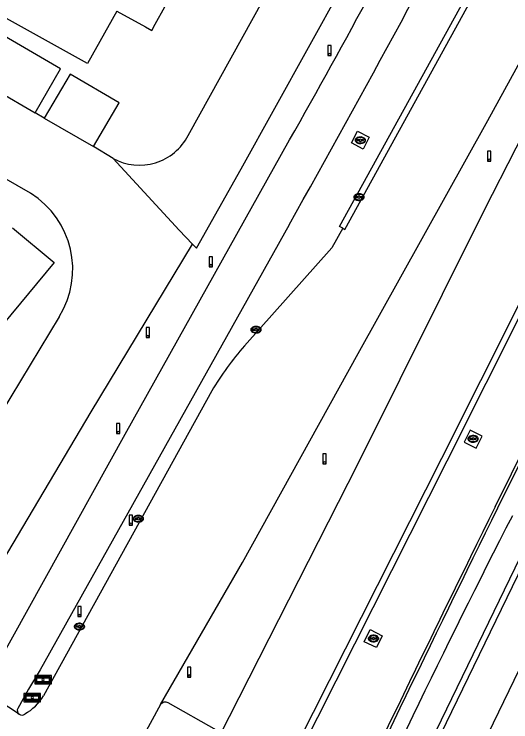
# Model space of a CAD drawing. Extents: x 194485 to 197793, y 468269 to 470822.
# Drawn here: x 196919.9 to 196964.5, y 469551.6 to 469615.2 of the extents above; entities that cross this region are included whole.
import ezdxf

# ---------------------------------------------------------------- set-up
doc = ezdxf.new("R2010")
doc.units = 0
for name, color, linetype in [('BGT grensvlak onbegroeid terreindeel', 7, 'Continuous'), ('BGT grensvlak ondersteunend wegdeel', 7, 'Continuous'), ('BGT grensvlak pand deel overbouw', 7, 'Continuous'), ('BGT grensvlak pand op maaiveld', 7, 'Continuous'), ('BGT grensvlak wegdeel', 7, 'Continuous'), ('BGT lijnelement scheiding geluidsscherm', 7, 'Continuous'), ('BGT lijnelement scheiding hek', 7, 'Continuous'), ('BGT puntobject bord verkeersbord', 7, 'Continuous'), ('BGT puntobject paal lichtmast', 7, 'Continuous'), ('BGT puntobject paal verkeersregelinstallatiepaal', 7, 'Continuous'), ('BGT puntobject put inspectie- rioolput', 7, 'Continuous'), ('BGT puntobject put kolk', 7, 'Continuous')]:
    doc.layers.add(name, color=color, linetype=linetype)

msp = doc.modelspace()

# ---------------------------------------------------------------- linework, layer by layer
at = {"layer": 'BGT grensvlak onbegroeid terreindeel'}
for points in [[(196950.728, 469604.671), (196951.788, 469604.129), (196951.23, 469603.071), (196950.176, 469603.631), (196950.728, 469604.671)], [(196960.32, 469576.772), (196961.381, 469576.225), (196961.925, 469577.304), (196960.86, 469577.838), (196960.32, 469576.772)], [(196951.338, 469558.838), (196951.879, 469559.926), (196952.944, 469559.383), (196952.427, 469558.332), (196951.338, 469558.838)]]:
    msp.add_lwpolyline(points, dxfattribs=at)
at = {"layer": 'BGT grensvlak ondersteunend wegdeel'}
msp.add_line((196938.063, 469550.891), (196933.71, 469553.367), dxfattribs=at)
msp.add_arc((196933.465, 469552.933), 0.499, 60.56428, 147.99206, dxfattribs=at)
at = {"layer": 'BGT grensvlak pand deel overbouw'}
msp.add_lwpolyline([(196929.103, 469615.47), (196931.68, 469614.045), (196932.238, 469613.728), (196932.546, 469614.291), (196934.303, 469617.439), (196936.051, 469620.586), (196939.136, 469626.121), (196939.445, 469626.681)], dxfattribs=at)
at = {"layer": 'BGT grensvlak pand op maaiveld'}
for points in [[(196929.103, 469615.47), (196926.475, 469610.753), (196913.516, 469617.964), (196916.147, 469622.686), (196897.841, 469632.872)], [(196919.749, 469595.992), (196923.478, 469592.904), (196914.951, 469582.611)]]:
    msp.add_lwpolyline(points, dxfattribs=at)
at = {"layer": 'BGT grensvlak wegdeel'}
for p, q in [((196915.236, 469610.114), (196921.768, 469606.341)), ((196922.594, 469605.842), (196921.768, 469606.341)), ((196922.594, 469605.842), (196927.018, 469603.294)), ((196928.777, 469602.231), (196927.018, 469603.294)), ((196921.358, 469599.104), (196918.956, 469600.503)), ((196937.639, 469581.362), (196922.523, 469553.991)), ((196920.327, 469552.331), (196916.811, 469554.625)), ((196933.042, 469553.197), (196930.607, 469548.757))]:
    msp.add_line(p, q, dxfattribs=at)
for points in [[(196997.936, 469668.445), (196997.746, 469668.042), (196997.25, 469667.234), (196990.444, 469653.481), (196967.805, 469608.71), (196962.124, 469597.598), (196950.747, 469574.821), (196938.309, 469550.32)], [(196897.067, 469451.551), (196896.58, 469451.785), (196900.495, 469459.935), (196905.056, 469469.263), (196915.308, 469489.702), (196936.699, 469532.551), (196958.295, 469575.32), (196979.341, 469617.182), (196994.142, 469646.569), (197003.69, 469665.723)], [(196897.067, 469451.551), (196900.981, 469459.699), (196905.54, 469469.023), (196915.791, 469489.46), (196937.182, 469532.308), (196958.777, 469575.078), (196979.823, 469616.938), (196994.625, 469646.328), (197004.173, 469665.482)], [(196998.205, 469640.591), (196992.034, 469629.654), (196988.666, 469622.369), (196985.234, 469614.368), (196983.75, 469611.223), (196972.19, 469588.744), (196963.313, 469570.833)], [(196949.398, 469595.96), (196949.114, 469596.115), (196970.574, 469635.077)], [(196949.398, 469595.96), (196949.587, 469595.854), (196971.049, 469634.821)], [(196933.042, 469553.197), (196940.39, 469565.964), (196950.795, 469584.732), (196962.436, 469605.643), (196978.231, 469634.432)], [(196935.513, 469604.3), (196950.048, 469630.533), (196943.604, 469634.154)], [(196935.894, 469594.536), (196936.276, 469594.179), (196940.275, 469601.298), (196958.431, 469634.015)], [(196929.961, 469492.33), (196966.155, 469566.891), (196991.33, 469618.862)], [(196921.768, 469606.341), (196924.049, 469610.275), (196917.543, 469614.051), (196915.236, 469610.114)], [(196931.162, 469485.952), (196935.742, 469495.444), (196969.431, 469564.902), (196993.18, 469613.719)], [(196927.018, 469603.294), (196929.306, 469607.23), (196924.909, 469609.791), (196922.594, 469605.842)], [(196918.196, 469556.539), (196929.858, 469577.483), (196944.62, 469603.892)], [(196928.777, 469602.231), (196934.711, 469595.8), (196935.894, 469594.536)], [(196944.587, 469596.286), (196922.209, 469556.315), (196921.171, 469554.579), (196920.21, 469552.854)], [(196949.398, 469595.96), (196948.426, 469594.214), (196940.571, 469585.408)], [(196915.741, 469560.582), (196916.705, 469562.325), (196917.847, 469564.428), (196926.802, 469579.469), (196935.894, 469594.536)], [(196923.924, 469588.008), (196910.88, 469566.462), (196910.647, 469566.104)]]:
    msp.add_lwpolyline(points, dxfattribs=at)
for centre, radius, start, end in [((195896.717, 470186.945), 1202.876, 330.591103, 332.571412), ((196302.642, 469968.351), 738.219, 330.415876, 332.79773), ((196931.139, 469606.541), 4.915, 241.2798, 332.86947), ((196917.092, 469592.273), 8.053, 328.02365, 58.01837), ((196961.219, 469567.359), 27.425, 138.84364, 149.2972), ((198953.06, 468587.528), 2219.455, 153.702075, 154.734717), ((197632.831, 469226.179), 751.521, 152.762047, 155.821762), ((196918.494, 469556.441), 4.715, 299.88964, 328.69402), ((196920.57, 469552.66), 0.409, 151.65753, 233.56243), ((196920.572, 469552.659), 0.41, 233.27811, 311.59519)]:
    msp.add_arc(centre, radius, start, end, dxfattribs=at)
at = {"layer": 'BGT lijnelement scheiding geluidsscherm'}
msp.add_lwpolyline([(196963.09, 469570.948), (196971.969, 469588.86), (196984.599, 469613.891), (196992.911, 469631.998), (197001.647, 469649.413), (197005.02, 469656.706), (197007.7, 469662.632), (197009.32, 469666.269), (197010.862, 469669.945), (197015.247, 469681.095), (197017.899, 469684.272)], dxfattribs=at)
msp.add_arc((199034.918, 468547.703), 2310.736, 153.715925, 154.707883, dxfattribs=at)
at = {"layer": 'BGT lijnelement scheiding hek'}
msp.add_lwpolyline([(196931.776, 469497.193), (196990.912, 469619.158), (196991.364, 469620.101), (197013.876, 469666.566)], dxfattribs=at)
at = {"layer": 'BGT puntobject bord verkeersbord'}
for points in [[(196921.733, 469555.8), (196921.733, 469555.05), (196923.233, 469555.05), (196923.233, 469555.8)], [(196923.133, 469555.7), (196923.133, 469555.15), (196921.833, 469555.15), (196921.833, 469555.7)], [(196921.833, 469555.7), (196921.833, 469555.15), (196923.133, 469555.15), (196923.133, 469555.7)], [(196923.033, 469555.6), (196923.033, 469555.25), (196921.933, 469555.25), (196921.933, 469555.6)], [(196920.761, 469554.196), (196920.761, 469553.446), (196922.261, 469553.446), (196922.261, 469554.196)], [(196922.161, 469554.096), (196922.161, 469553.546), (196920.861, 469553.546), (196920.861, 469554.096)], [(196920.861, 469554.096), (196920.861, 469553.546), (196922.161, 469553.546), (196922.161, 469554.096)], [(196922.061, 469553.996), (196922.061, 469553.646), (196920.961, 469553.646), (196920.961, 469553.996)]]:
    msp.add_lwpolyline(points, close=True, dxfattribs=at)
for centre, start, end in [((196922.483, 469555.425), 0, 180), ((196922.483, 469555.425), 180, 0), ((196921.511, 469553.821), 0, 180), ((196921.511, 469553.821), 180, 0)]:
    msp.add_arc(centre, 0.1, start, end, dxfattribs=at)
at = {"layer": 'BGT puntobject paal lichtmast'}
for points in [[(196948.351, 469612.364), (196948.051, 469612.364), (196948.051, 469611.464), (196948.201, 469611.464)], [(196948.201, 469611.464), (196948.351, 469611.464), (196948.351, 469612.364)], [(196962.711, 469602.875), (196962.411, 469602.875), (196962.411, 469601.975), (196962.561, 469601.975)], [(196962.561, 469601.975), (196962.711, 469601.975), (196962.711, 469602.875)], [(196937.713, 469593.403), (196937.413, 469593.403), (196937.413, 469592.503), (196937.563, 469592.503)], [(196937.563, 469592.503), (196937.713, 469592.503), (196937.713, 469593.403)], [(196932.043, 469587.044), (196931.743, 469587.044), (196931.743, 469586.144), (196931.893, 469586.144)], [(196931.893, 469586.144), (196932.043, 469586.144), (196932.043, 469587.044)], [(196929.391, 469578.422), (196929.091, 469578.422), (196929.091, 469577.522), (196929.241, 469577.522)], [(196929.241, 469577.522), (196929.391, 469577.522), (196929.391, 469578.422)], [(196947.906, 469575.7), (196947.606, 469575.7), (196947.606, 469574.8), (196947.756, 469574.8)], [(196947.756, 469574.8), (196947.906, 469574.8), (196947.906, 469575.7)], [(196930.524, 469570.195), (196930.224, 469570.195), (196930.224, 469569.295), (196930.374, 469569.295)], [(196930.374, 469569.295), (196930.524, 469569.295), (196930.524, 469570.195)]]:
    msp.add_lwpolyline(points, dxfattribs=at)
for centre, start, end in [((196948.201, 469611.564), 0, 180), ((196948.201, 469611.564), 0, 180), ((196948.201, 469611.564), 180, 0), ((196948.201, 469611.564), 180, 270), ((196948.201, 469611.564), 270, 0), ((196962.561, 469602.075), 0, 180), ((196962.561, 469602.075), 0, 180), ((196962.561, 469602.075), 180, 0), ((196962.561, 469602.075), 180, 270), ((196962.561, 469602.075), 270, 0), ((196937.563, 469592.603), 0, 180), ((196937.563, 469592.603), 0, 180), ((196937.563, 469592.603), 180, 0), ((196937.563, 469592.603), 180, 270), ((196937.563, 469592.603), 270, 0), ((196931.893, 469586.244), 0, 180), ((196931.893, 469586.244), 0, 180), ((196931.893, 469586.244), 180, 0), ((196931.893, 469586.244), 180, 270), ((196931.893, 469586.244), 270, 0), ((196929.241, 469577.622), 0, 180), ((196929.241, 469577.622), 0, 180), ((196929.241, 469577.622), 180, 0), ((196929.241, 469577.622), 180, 270), ((196929.241, 469577.622), 270, 0), ((196947.756, 469574.9), 0, 180), ((196947.756, 469574.9), 0, 180), ((196947.756, 469574.9), 180, 0), ((196947.756, 469574.9), 180, 270), ((196947.756, 469574.9), 270, 0), ((196930.374, 469569.395), 0, 180), ((196930.374, 469569.395), 0, 180), ((196930.374, 469569.395), 180, 0), ((196930.374, 469569.395), 180, 270), ((196930.374, 469569.395), 270, 0)]:
    msp.add_arc(centre, 0.1, start, end, dxfattribs=at)
at = {"layer": 'BGT puntobject paal verkeersregelinstallatiepaal'}
for points in [[(196925.903, 469561.997), (196925.603, 469561.997), (196925.603, 469561.097), (196925.753, 469561.097)], [(196925.753, 469561.097), (196925.903, 469561.097), (196925.903, 469561.997)], [(196935.761, 469556.558), (196935.461, 469556.558), (196935.461, 469555.658), (196935.611, 469555.658)], [(196935.611, 469555.658), (196935.761, 469555.658), (196935.761, 469556.558)]]:
    msp.add_lwpolyline(points, dxfattribs=at)
for centre, start, end in [((196925.753, 469561.197), 0, 180), ((196925.753, 469561.197), 0, 180), ((196925.753, 469561.197), 180, 0), ((196925.753, 469561.197), 180, 270), ((196925.753, 469561.197), 270, 0), ((196935.611, 469555.758), 0, 180), ((196935.611, 469555.758), 0, 180), ((196935.611, 469555.758), 180, 0), ((196935.611, 469555.758), 180, 270), ((196935.611, 469555.758), 270, 0)]:
    msp.add_arc(centre, 0.1, start, end, dxfattribs=at)
at = {"layer": 'BGT puntobject put inspectie- rioolput'}
for p, q in [((196950.775, 469598.799), (196950.618, 469598.799)), ((196950.618, 469598.724), (196950.775, 469598.724)), ((196951.118, 469598.799), (196950.961, 469598.799)), ((196950.961, 469598.724), (196951.118, 469598.724))]:
    msp.add_line(p, q, dxfattribs=at)
for centre, radius, start, end in [((196950.618, 469598.761), 0.0375, 90, 270), ((196950.868, 469598.761), 0.1, 0, 180), ((196950.868, 469598.761), 0.1, 157.97569, 180), ((196950.868, 469598.761), 0.1, 180, 202.02431), ((196950.868, 469598.761), 0.1, 180, 0), ((196950.868, 469598.761), 0.1, 0, 22.02431), ((196950.868, 469598.761), 0.1, 337.97569, 0), ((196951.118, 469598.761), 0.0375, 270, 90)]:
    msp.add_arc(centre, radius, start, end, dxfattribs=at)
msp.add_ellipse((196950.868, 469598.761), major_axis=(0.392, 0), ratio=0.689655, dxfattribs=at)
msp.add_open_spline([(196951.31, 469598.761), (196951.31, 469598.804), (196951.298, 469598.848), (196951.232, 469598.962), (196951.151, 469599.019), (196950.959, 469599.084), (196950.849, 469599.09), (196950.646, 469599.049), (196950.555, 469599.002), (196950.452, 469598.885), (196950.427, 469598.825), (196950.425, 469598.703), (196950.449, 469598.642), (196950.533, 469598.543), (196950.592, 469598.504), (196950.771, 469598.436), (196950.905, 469598.429), (196951.138, 469598.491), (196951.238, 469598.56), (196951.301, 469598.685), (196951.31, 469598.723), (196951.31, 469598.761)], degree=3, dxfattribs=at)
at = {"layer": 'BGT puntobject put kolk'}
for p, q in [((196950.895, 469603.904), (196950.738, 469603.904)), ((196950.738, 469603.829), (196950.895, 469603.829)), ((196951.238, 469603.904), (196951.081, 469603.904)), ((196951.081, 469603.829), (196951.238, 469603.829)), ((196941.523, 469586.894), (196941.366, 469586.894)), ((196941.366, 469586.818), (196941.523, 469586.818)), ((196941.866, 469586.894), (196941.709, 469586.894)), ((196941.709, 469586.818), (196941.866, 469586.818)), ((196961.024, 469577.092), (196960.867, 469577.092)), ((196960.867, 469577.017), (196961.024, 469577.017)), ((196961.367, 469577.092), (196961.21, 469577.092)), ((196961.21, 469577.017), (196961.367, 469577.017)), ((196930.948, 469569.922), (196930.791, 469569.922)), ((196930.791, 469569.848), (196930.948, 469569.848)), ((196931.291, 469569.922), (196931.134, 469569.922)), ((196931.134, 469569.848), (196931.291, 469569.848)), ((196925.657, 469560.241), (196925.5, 469560.241)), ((196925.5, 469560.166), (196925.657, 469560.166)), ((196926, 469560.241), (196925.843, 469560.241)), ((196925.843, 469560.166), (196926, 469560.166)), ((196952.075, 469559.17), (196951.918, 469559.17)), ((196952.418, 469559.17), (196952.261, 469559.17)), ((196951.918, 469559.095), (196952.075, 469559.095)), ((196952.261, 469559.095), (196952.418, 469559.095))]:
    msp.add_line(p, q, dxfattribs=at)
for centre, radius, start, end in [((196950.738, 469603.866), 0.0375, 90, 270), ((196950.988, 469603.866), 0.1, 0, 180), ((196950.988, 469603.866), 0.1, 157.97569, 180), ((196950.988, 469603.866), 0.1, 180, 202.02431), ((196950.988, 469603.866), 0.1, 180, 0), ((196950.988, 469603.866), 0.1, 0, 22.02431), ((196950.988, 469603.866), 0.1, 337.97569, 0), ((196951.238, 469603.866), 0.0375, 270, 90), ((196941.366, 469586.856), 0.0375, 90, 270), ((196941.616, 469586.856), 0.1, 0, 180), ((196941.616, 469586.856), 0.1, 157.97569, 180), ((196941.616, 469586.856), 0.1, 180, 202.02431), ((196941.616, 469586.856), 0.1, 180, 0), ((196941.616, 469586.856), 0.1, 0, 22.02431), ((196941.616, 469586.856), 0.1, 337.97569, 0), ((196941.866, 469586.856), 0.0375, 270, 90), ((196960.867, 469577.054), 0.0375, 90, 270), ((196961.117, 469577.054), 0.1, 0, 180), ((196961.117, 469577.054), 0.1, 157.97569, 180), ((196961.117, 469577.054), 0.1, 180, 202.02431), ((196961.117, 469577.054), 0.1, 180, 0), ((196961.117, 469577.054), 0.1, 0, 22.02431), ((196961.117, 469577.054), 0.1, 337.97569, 0), ((196961.367, 469577.054), 0.0375, 270, 90), ((196931.041, 469569.885), 0.1, 0, 180), ((196930.791, 469569.885), 0.0375, 90, 270), ((196931.041, 469569.885), 0.1, 157.97569, 180), ((196931.041, 469569.885), 0.1, 180, 202.02431), ((196931.041, 469569.885), 0.1, 180, 0), ((196931.041, 469569.885), 0.1, 0, 22.02431), ((196931.041, 469569.885), 0.1, 337.97569, 0), ((196931.291, 469569.885), 0.0375, 270, 90), ((196925.5, 469560.203), 0.0375, 90, 270), ((196925.75, 469560.203), 0.1, 0, 180), ((196925.75, 469560.203), 0.1, 157.97569, 180), ((196925.75, 469560.203), 0.1, 180, 202.02431), ((196925.75, 469560.203), 0.1, 180, 0), ((196925.75, 469560.203), 0.1, 0, 22.02431), ((196925.75, 469560.203), 0.1, 337.97569, 0), ((196926, 469560.203), 0.0375, 270, 90), ((196951.918, 469559.132), 0.0375, 90, 270), ((196952.168, 469559.132), 0.1, 0, 180), ((196952.168, 469559.132), 0.1, 157.97569, 180), ((196952.168, 469559.132), 0.1, 0, 22.02431), ((196952.418, 469559.132), 0.0375, 270, 90), ((196952.168, 469559.132), 0.1, 180, 202.02431), ((196952.168, 469559.132), 0.1, 180, 0), ((196952.168, 469559.132), 0.1, 337.97569, 0)]:
    msp.add_arc(centre, radius, start, end, dxfattribs=at)
for centre in [(196950.988, 469603.866), (196941.616, 469586.856), (196961.117, 469577.054), (196931.041, 469569.885), (196925.75, 469560.203), (196952.168, 469559.132)]:
    msp.add_ellipse(centre, major_axis=(0.392, 0), ratio=0.689655, dxfattribs=at)
for points in [[(196951.43, 469603.866), (196951.43, 469603.909), (196951.418, 469603.953), (196951.352, 469604.067), (196951.271, 469604.124), (196951.079, 469604.189), (196950.969, 469604.195), (196950.766, 469604.154), (196950.675, 469604.107), (196950.572, 469603.99), (196950.547, 469603.93), (196950.545, 469603.808), (196950.569, 469603.747), (196950.653, 469603.648), (196950.712, 469603.609), (196950.891, 469603.541), (196951.025, 469603.534), (196951.258, 469603.596), (196951.358, 469603.665), (196951.421, 469603.79), (196951.43, 469603.828), (196951.43, 469603.866)], [(196942.058, 469586.856), (196942.058, 469586.899), (196942.046, 469586.943), (196941.98, 469587.057), (196941.899, 469587.114), (196941.707, 469587.179), (196941.597, 469587.185), (196941.394, 469587.144), (196941.303, 469587.097), (196941.2, 469586.98), (196941.175, 469586.92), (196941.173, 469586.798), (196941.197, 469586.737), (196941.281, 469586.638), (196941.34, 469586.599), (196941.519, 469586.531), (196941.653, 469586.524), (196941.886, 469586.586), (196941.986, 469586.655), (196942.049, 469586.78), (196942.058, 469586.818), (196942.058, 469586.856)], [(196961.559, 469577.054), (196961.559, 469577.097), (196961.547, 469577.141), (196961.481, 469577.255), (196961.4, 469577.312), (196961.208, 469577.377), (196961.098, 469577.383), (196960.895, 469577.342), (196960.804, 469577.295), (196960.701, 469577.178), (196960.676, 469577.118), (196960.674, 469576.996), (196960.698, 469576.935), (196960.782, 469576.836), (196960.841, 469576.797), (196961.02, 469576.729), (196961.154, 469576.722), (196961.387, 469576.784), (196961.487, 469576.853), (196961.55, 469576.978), (196961.559, 469577.016), (196961.559, 469577.054)], [(196931.483, 469569.885), (196931.483, 469569.928), (196931.471, 469569.972), (196931.405, 469570.086), (196931.324, 469570.143), (196931.132, 469570.208), (196931.022, 469570.214), (196930.819, 469570.173), (196930.728, 469570.126), (196930.625, 469570.009), (196930.6, 469569.949), (196930.598, 469569.827), (196930.622, 469569.766), (196930.706, 469569.667), (196930.765, 469569.628), (196930.944, 469569.56), (196931.078, 469569.553), (196931.311, 469569.615), (196931.411, 469569.684), (196931.474, 469569.809), (196931.483, 469569.847), (196931.483, 469569.885)], [(196926.192, 469560.203), (196926.192, 469560.246), (196926.18, 469560.29), (196926.114, 469560.404), (196926.033, 469560.461), (196925.841, 469560.526), (196925.731, 469560.532), (196925.528, 469560.491), (196925.437, 469560.444), (196925.334, 469560.327), (196925.309, 469560.267), (196925.307, 469560.145), (196925.331, 469560.084), (196925.415, 469559.985), (196925.474, 469559.946), (196925.653, 469559.878), (196925.787, 469559.871), (196926.02, 469559.933), (196926.12, 469560.002), (196926.183, 469560.127), (196926.192, 469560.165), (196926.192, 469560.203)], [(196952.61, 469559.132), (196952.61, 469559.175), (196952.598, 469559.219), (196952.532, 469559.333), (196952.451, 469559.39), (196952.259, 469559.455), (196952.149, 469559.461), (196951.946, 469559.42), (196951.855, 469559.373), (196951.752, 469559.256), (196951.727, 469559.196), (196951.725, 469559.074), (196951.749, 469559.013), (196951.833, 469558.914), (196951.892, 469558.875), (196952.071, 469558.807), (196952.205, 469558.8), (196952.438, 469558.862), (196952.538, 469558.931), (196952.601, 469559.056), (196952.61, 469559.094), (196952.61, 469559.132)]]:
    msp.add_open_spline(points, degree=3, dxfattribs=at)

doc.saveas('drawing.dxf')
